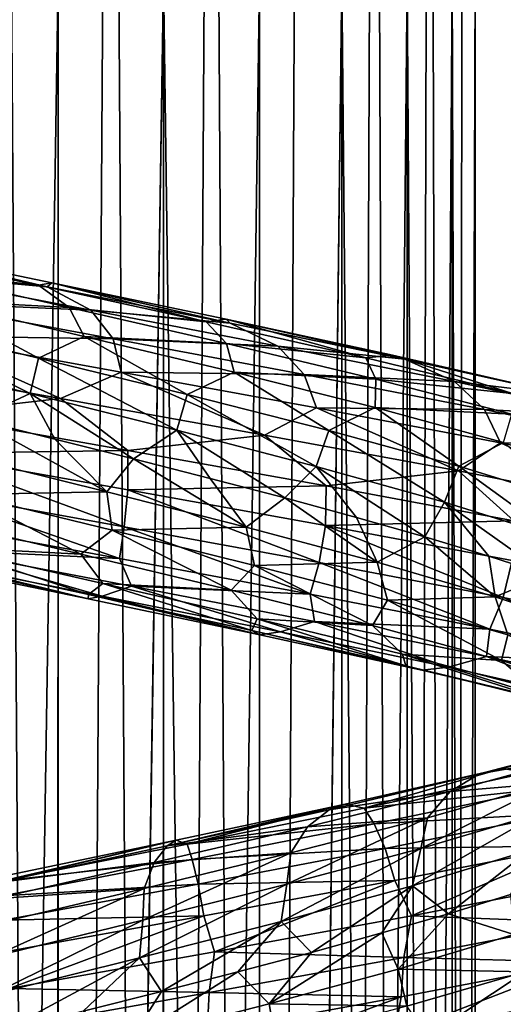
# Model space of a CAD drawing. Header units: metres. Extents: x -109 to 109, y -917 to 389.
# Tile 359 of 656: x 1 to 9, y -605 to -590. Entities that reach past the tile are written whole.
import ezdxf

# ---------------------------------------------------------------- set-up
doc = ezdxf.new("R2010")
doc.units = ezdxf.units.M
doc.layers.add('solid_24503124_XXX_01_SW0001', color=7, linetype='CONTINUOUS')
doc.layers.add('solid_24503124_XXX_01_SW0001_01', color=7, linetype='CONTINUOUS')

msp = doc.modelspace()

# ---------------------------------------------------------------- linework, layer by layer
at = {"layer": 'solid_24503124_XXX_01_SW0001'}
for points in [[(1.767249, -701, -391.68576), (1.767193, -437, -391.68573), (0, -437, -391.5)], [(0, -701, -391.5), (1.767249, -701, -391.68576), (0, -437, -391.5)], [(1.767193, -589, -8.314267), (0, -701, -8.5), (0, -589, -8.5)], [(1.767193, -589, -8.314267), (1.744606, -701, -8.319036), (0, -701, -8.5)], [(1.59354, -593.948486, -16.534739), (-1.390651, -593.353882, -16.562733), (-1.185427, -593.292236, -15.863496)], [(1.453917, -593.924072, -15.113859), (-1.279336, -593.329407, -15.139378), (-0.639688, -593.694824, -14.510353)], [(1.94386, -594.280762, -14.385952), (-0.639688, -593.694824, -14.510353), (-0.276482, -594.163086, -13.950774)], [(1.807439, -595.741943, -18.432751), (-1.516416, -595.147827, -18.468506), (-0.435084, -594.737671, -18.252333)], [(1.807439, -595.741943, -18.432751), (-0.394081, -595.989929, -18.610031), (-1.516416, -595.147827, -18.468506)], [(1.807439, -595.741943, -18.432751), (2.884827, -596.570862, -18.382837), (-0.394081, -595.989929, -18.610031)], [(-0.394081, -595.989929, -18.610031), (2.884827, -596.570862, -18.382837), (-0.372746, -596.623779, -18.500031)], [(2.884827, -596.570862, -18.382837), (2.885079, -597.203796, -18.272747), (-0.372746, -596.623779, -18.500031)], [(2.827421, -597.795349, -17.990017), (-0.383528, -597.215088, -18.211464), (-0.372746, -596.623779, -18.500031)], [(2.753526, -598.305054, -17.554153), (-0.383288, -597.724609, -17.769272), (-0.383528, -597.215088, -18.211464)], [(2.134515, -598.235291, -13.725916), (-0.335632, -597.653503, -13.891794), (-0.063719, -598.124573, -14.450953)], [(2.473768, -598.906189, -16.347363), (-0.458243, -598.324158, -16.532257), (-0.075265, -598.169373, -17.202627)], [(2.252134, -598.951111, -15.657115), (-0.564257, -598.367188, -15.814129), (-0.458243, -598.324158, -16.532257)]]:
    msp.add_3dface(points, dxfattribs=at)
at = {"layer": 'solid_24503124_XXX_01_SW0001_01'}
for points in [[(0, -701, -408.5), (0, -437, -408.5), (1.767193, -437, -408.31427)], [(1.767249, -701, -408.31424), (0, -701, -408.5), (1.767193, -437, -408.31427)], [(3.457262, -701, -392.234863), (3.457402, -437, -392.234924), (1.767193, -437, -391.68573)], [(1.767249, -701, -391.68576), (3.457262, -701, -392.234863), (1.767193, -437, -391.68573)], [(1.767249, -701, -408.31424), (1.767193, -437, -408.31427), (3.457402, -437, -407.765076)], [(3.457262, -701, -407.765137), (1.767249, -701, -408.31424), (3.457402, -437, -407.765076)], [(3.457262, -701, -392.234863), (4.996175, -701, -393.123352), (3.457402, -437, -392.234924)], [(3.457262, -701, -407.765137), (3.457402, -437, -407.765076), (4.996158, -437, -406.876648)], [(4.996175, -701, -406.876648), (3.457262, -701, -407.765137), (4.996158, -437, -406.876648)], [(4.996175, -701, -393.123352), (4.996158, -437, -393.123352), (3.457402, -437, -392.234924)], [(4.996175, -701, -393.123352), (6.316738, -437, -394.312408), (4.996158, -437, -393.123352)], [(4.996175, -701, -406.876648), (4.996158, -437, -406.876648), (6.316738, -437, -405.687592)], [(4.996175, -701, -393.123352), (6.316731, -701, -394.312378), (6.316738, -437, -394.312408)], [(6.316731, -701, -405.687622), (4.996175, -701, -406.876648), (6.316738, -437, -405.687592)], [(6.316731, -701, -394.312378), (7.361216, -701, -395.75), (6.316738, -437, -394.312408)], [(6.316731, -701, -405.687622), (6.316738, -437, -405.687592), (7.361266, -437, -404.249908)], [(7.361216, -701, -404.25), (6.316731, -701, -405.687622), (7.361266, -437, -404.249908)], [(7.361216, -701, -395.75), (7.361266, -437, -395.750092), (6.316738, -437, -394.312408)], [(7.361216, -701, -395.75), (8.083981, -701, -397.373352), (7.361266, -437, -395.750092)], [(7.361216, -701, -404.25), (7.361266, -437, -404.249908), (8.083978, -437, -402.626648)], [(8.083981, -701, -402.626648), (7.361216, -701, -404.25), (8.083978, -437, -402.626648)], [(8.083981, -701, -397.373352), (8.083978, -437, -397.373352), (7.361266, -437, -395.750092)], [(8.083981, -701, -397.373352), (8.453425, -437, -399.111481), (8.083978, -437, -397.373352)], [(8.083981, -701, -402.626648), (8.083978, -437, -402.626648), (8.453425, -437, -400.888519)], [(8.083981, -701, -397.373352), (8.453436, -701, -399.111511), (8.453425, -437, -399.111481)], [(8.453436, -701, -400.888489), (8.083981, -701, -402.626648), (8.453425, -437, -400.888519)], [(8.453436, -701, -400.888489), (8.453425, -437, -400.888519), (8.453425, -437, -399.111481)], [(8.453436, -701, -399.111511), (8.453436, -701, -400.888489), (8.453425, -437, -399.111481)], [(0, -589, 8.5), (0, -701, 8.5), (1.767249, -701, 8.314255)], [(1.767193, -589, 8.314267), (0, -589, 8.5), (1.767249, -701, 8.314255)], [(3.457402, -589, -7.765069), (3.437735, -701, -7.773801), (1.744606, -701, -8.319036)], [(1.767193, -589, -8.314267), (3.457402, -589, -7.765069), (1.744606, -701, -8.319036)], [(3.457402, -589, 7.765069), (1.767193, -589, 8.314267), (1.767249, -701, 8.314255)], [(3.457402, -589, 7.765069), (1.767249, -701, 8.314255), (3.458888, -701, 7.764412)], [(3.457402, -589, -7.765069), (4.980319, -701, -6.888136), (3.437735, -701, -7.773801)], [(3.457402, -589, -7.765069), (4.996158, -589, -6.876657), (4.980319, -701, -6.888136)], [(4.996158, -589, 6.876657), (3.457402, -589, 7.765069), (3.458888, -701, 7.764412)], [(4.996158, -589, 6.876657), (3.458888, -701, 7.764412), (4.999055, -701, 6.874551)], [(6.316738, -589, -5.687599), (6.304805, -701, -5.700828), (4.980319, -701, -6.888136)], [(4.996158, -589, -6.876657), (6.316738, -589, -5.687599), (4.980319, -701, -6.888136)], [(6.316738, -589, 5.687599), (4.996158, -589, 6.876657), (4.999055, -701, 6.874551)], [(6.316738, -589, 5.687599), (4.999055, -701, 6.874551), (6.320303, -701, 5.68364)], [(6.316738, -589, -5.687599), (7.353192, -701, -4.263868), (6.304805, -701, -5.700828)], [(6.316738, -589, -5.687599), (7.361266, -589, -4.249895), (7.353192, -701, -4.263868)], [(7.361266, -589, 4.249895), (6.316738, -589, 5.687599), (6.320303, -701, 5.68364)], [(7.361266, -589, 4.249895), (6.320303, -701, 5.68364), (7.364774, -701, 4.243832)], [(7.361266, -589, -4.249895), (8.079568, -701, -2.640186), (7.353192, -701, -4.263868)], [(7.361266, -589, -4.249895), (8.083978, -589, -2.626658), (8.079568, -701, -2.640186)], [(8.083978, -589, 2.626658), (7.361266, -589, 4.249895), (7.364774, -701, 4.243832)], [(8.083978, -589, 2.626658), (7.364774, -701, 4.243832), (8.086726, -701, 2.618177)], [(8.083978, -589, -2.626658), (8.452125, -701, -0.900884), (8.079568, -701, -2.640186)], [(8.083978, -589, -2.626658), (8.453425, -589, -0.888516), (8.452125, -701, -0.900884)], [(8.453425, -589, 0.888516), (8.083978, -589, 2.626658), (8.086726, -701, 2.618177)], [(8.453425, -589, 0.888516), (8.086726, -701, 2.618177), (8.454546, -701, 0.877868)], [(8.453425, -589, -0.888516), (8.454546, -701, 0.877868), (8.452125, -701, -0.900884)], [(8.453425, -589, -0.888516), (8.453425, -589, 0.888516), (8.454546, -701, 0.877868)], [(-0.767762, -593.737671, -17.259464), (-1.390651, -593.353882, -16.562733), (1.59354, -593.948486, -16.534739)], [(-1.185427, -593.292236, -15.863496), (-1.279336, -593.329407, -15.139378), (1.453917, -593.924072, -15.113859)], [(1.665132, -593.884827, -15.811042), (-1.185427, -593.292236, -15.863496), (1.453917, -593.924072, -15.113859)], [(1.59354, -593.948486, -16.534739), (-1.185427, -593.292236, -15.863496), (1.665132, -593.884827, -15.811042)], [(2.294565, -594.323425, -17.115561), (-0.767762, -593.737671, -17.259464), (1.59354, -593.948486, -16.534739)], [(-0.492473, -594.199829, -17.825417), (-0.767762, -593.737671, -17.259464), (2.294565, -594.323425, -17.115561)], [(1.453917, -593.924072, -15.113859), (-0.639688, -593.694824, -14.510353), (1.94386, -594.280762, -14.385952)], [(1.665132, -593.884827, -15.811042), (1.453917, -593.924072, -15.113859), (4.142395, -594.510437, -14.608404)], [(4.528668, -594.533936, -15.982828), (1.59354, -593.948486, -16.534739), (1.665132, -593.884827, -15.811042)], [(4.46472, -594.468689, -15.260101), (1.665132, -593.884827, -15.811042), (4.142395, -594.510437, -14.608404)], [(4.528668, -594.533936, -15.982828), (1.665132, -593.884827, -15.811042), (4.46472, -594.468689, -15.260101)], [(4.142395, -594.510437, -14.608404), (1.453917, -593.924072, -15.113859), (1.94386, -594.280762, -14.385952)], [(2.294565, -594.323425, -17.115561), (1.59354, -593.948486, -16.534739), (4.528668, -594.533936, -15.982828)], [(-0.276482, -594.163086, -13.950774), (-0.981412, -594.499817, -13.479203), (1.451332, -595.092041, -13.427592)], [(2.649493, -594.781677, -17.627193), (-0.492473, -594.199829, -17.825417), (2.294565, -594.323425, -17.115561)], [(-0.435084, -594.737671, -18.252333), (-0.492473, -594.199829, -17.825417), (2.649493, -594.781677, -17.627193)], [(2.188397, -594.743896, -13.774299), (-0.276482, -594.163086, -13.950774), (1.451332, -595.092041, -13.427592)], [(1.94386, -594.280762, -14.385952), (-0.276482, -594.163086, -13.950774), (2.188397, -594.743896, -13.774299)], [(4.469012, -594.858948, -13.815715), (1.94386, -594.280762, -14.385952), (2.188397, -594.743896, -13.774299)], [(4.142395, -594.510437, -14.608404), (1.94386, -594.280762, -14.385952), (4.469012, -594.858948, -13.815715)], [(5.287936, -594.899963, -16.443069), (2.294565, -594.323425, -17.115561), (4.528668, -594.533936, -15.982828)], [(2.649493, -594.781677, -17.627193), (2.294565, -594.323425, -17.115561), (5.287936, -594.899963, -16.443069)], [(-0.981412, -594.499817, -13.479203), (-1.067198, -595.067688, -13.184034), (1.322596, -595.661621, -13.15133)], [(1.451332, -595.092041, -13.427592), (-0.981412, -594.499817, -13.479203), (1.322596, -595.661621, -13.15133)], [(4.46472, -594.468689, -15.260101), (4.142395, -594.510437, -14.608404), (6.702797, -595.088684, -13.641162)], [(6.702797, -595.088684, -13.641162), (4.142395, -594.510437, -14.608404), (4.469012, -594.858948, -13.815715)], [(7.126958, -595.044189, -14.229851), (4.46472, -594.468689, -15.260101), (6.702797, -595.088684, -13.641162)], [(7.323805, -595.110596, -14.92683), (4.46472, -594.468689, -15.260101), (7.126958, -595.044189, -14.229851)], [(7.323805, -595.110596, -14.92683), (4.528668, -594.533936, -15.982828), (4.46472, -594.468689, -15.260101)], [(5.287936, -594.899963, -16.443069), (4.528668, -594.533936, -15.982828), (7.323805, -595.110596, -14.92683)], [(2.777635, -595.318604, -18.038158), (-0.435084, -594.737671, -18.252333), (2.649493, -594.781677, -17.627193)], [(1.807439, -595.741943, -18.432751), (-0.435084, -594.737671, -18.252333), (2.777635, -595.318604, -18.038158)], [(2.188397, -594.743896, -13.774299), (1.451332, -595.092041, -13.427592), (3.839714, -595.676819, -12.950976)], [(4.588472, -595.317444, -13.176943), (2.188397, -594.743896, -13.774299), (3.839714, -595.676819, -12.950976)], [(4.469012, -594.858948, -13.815715), (2.188397, -594.743896, -13.774299), (4.588472, -595.317444, -13.176943)], [(5.712634, -595.354187, -16.890615), (2.649493, -594.781677, -17.627193), (5.287936, -594.899963, -16.443069)], [(2.777635, -595.318604, -18.038158), (2.649493, -594.781677, -17.627193), (5.712634, -595.354187, -16.890615)], [(6.858869, -595.429688, -12.817475), (4.469012, -594.858948, -13.815715), (4.588472, -595.317444, -13.176943)], [(6.702797, -595.088684, -13.641162), (4.469012, -594.858948, -13.815715), (6.858869, -595.429688, -12.817475)], [(8.121173, -595.46759, -15.263123), (5.287936, -594.899963, -16.443069), (7.323805, -595.110596, -14.92683)], [(5.712634, -595.354187, -16.890615), (5.287936, -594.899963, -16.443069), (8.121173, -595.46759, -15.263123)], [(1.322596, -595.661621, -13.15133), (-1.067198, -595.067688, -13.184034), (0.434043, -596.072571, -13.102905)], [(1.451332, -595.092041, -13.427592), (1.322596, -595.661621, -13.15133), (3.671762, -596.248169, -12.699705)], [(3.839714, -595.676819, -12.950976), (1.451332, -595.092041, -13.427592), (3.671762, -596.248169, -12.699705)], [(7.126958, -595.044189, -14.229851), (6.702797, -595.088684, -13.641162), (9.054768, -595.659363, -12.238039)], [(9.054768, -595.659363, -12.238039), (6.702797, -595.088684, -13.641162), (6.858869, -595.429688, -12.817475)], [(9.568897, -595.611816, -12.748011), (7.126958, -595.044189, -14.229851), (9.054768, -595.659363, -12.238039)], [(9.891253, -595.678955, -13.395057), (7.126958, -595.044189, -14.229851), (9.568897, -595.611816, -12.748011)], [(9.891253, -595.678955, -13.395057), (7.323805, -595.110596, -14.92683), (7.126958, -595.044189, -14.229851)], [(8.121173, -595.46759, -15.263123), (7.323805, -595.110596, -14.92683), (9.891253, -595.678955, -13.395057)], [(5.075709, -596.325928, -17.813894), (1.807439, -595.741943, -18.432751), (2.777635, -595.318604, -18.038158)], [(5.907902, -595.889954, -17.27442), (2.777635, -595.318604, -18.038158), (5.712634, -595.354187, -16.890615)], [(5.075709, -596.325928, -17.813894), (2.777635, -595.318604, -18.038158), (5.907902, -595.889954, -17.27442)], [(4.588472, -595.317444, -13.176943), (3.839714, -595.676819, -12.950976), (6.110113, -596.254395, -12.065765)], [(6.851417, -595.883911, -12.175912), (4.588472, -595.317444, -13.176943), (6.110113, -596.254395, -12.065765)], [(6.858869, -595.429688, -12.817475), (4.588472, -595.317444, -13.176943), (6.851417, -595.883911, -12.175912)], [(8.604321, -595.917603, -15.637546), (5.712634, -595.354187, -16.890615), (8.121173, -595.46759, -15.263123)], [(5.907902, -595.889954, -17.27442), (5.712634, -595.354187, -16.890615), (8.604321, -595.917603, -15.637546)], [(9.040799, -595.993408, -11.41866), (6.858869, -595.429688, -12.817475), (6.851417, -595.883911, -12.175912)], [(9.054768, -595.659363, -12.238039), (6.858869, -595.429688, -12.817475), (9.040799, -595.993408, -11.41866)], [(10.708127, -596.026978, -13.608178), (8.121173, -595.46759, -15.263123), (9.891253, -595.678955, -13.395057)], [(8.604321, -595.917603, -15.637546), (8.121173, -595.46759, -15.263123), (10.708127, -596.026978, -13.608178)], [(1.322596, -595.661621, -13.15133), (0.434043, -596.072571, -13.102905), (1.715337, -596.392334, -12.995318)], [(1.322596, -595.661621, -13.15133), (1.715337, -596.392334, -12.995318), (2.976124, -596.70874, -12.76827)], [(3.671762, -596.248169, -12.699705), (1.322596, -595.661621, -13.15133), (2.976124, -596.70874, -12.76827)], [(5.075709, -596.325928, -17.813894), (2.884827, -596.570862, -18.382837), (1.807439, -595.741943, -18.432751)], [(3.839714, -595.676819, -12.950976), (3.671762, -596.248169, -12.699705), (5.907639, -596.827759, -11.845118)], [(6.110113, -596.254395, -12.065765), (3.839714, -595.676819, -12.950976), (5.907639, -596.827759, -11.845118)], [(8.187225, -596.900146, -16.634081), (5.075709, -596.325928, -17.813894), (5.907902, -595.889954, -17.27442)], [(8.861215, -596.452026, -15.983504), (5.907902, -595.889954, -17.27442), (8.604321, -595.917603, -15.637546)], [(8.187225, -596.900146, -16.634081), (5.907902, -595.889954, -17.27442), (8.861215, -596.452026, -15.983504)], [(6.851417, -595.883911, -12.175912), (6.110113, -596.254395, -12.065765), (8.191915, -596.825317, -10.795764)], [(8.909892, -596.443787, -10.799312), (6.851417, -595.883911, -12.175912), (8.191915, -596.825317, -10.795764)], [(9.040799, -595.993408, -11.41866), (6.851417, -595.883911, -12.175912), (8.909892, -596.443787, -10.799312)], [(11.237899, -596.472656, -13.902982), (8.604321, -595.917603, -15.637546), (10.708127, -596.026978, -13.608178)], [(8.861215, -596.452026, -15.983504), (8.604321, -595.917603, -15.637546), (11.237899, -596.472656, -13.902982)], [(0.434043, -596.072571, -13.102905), (0.240889, -596.663879, -13.1963), (2.550745, -597.236877, -12.948225)], [(1.715337, -596.392334, -12.995318), (0.434043, -596.072571, -13.102905), (2.550745, -597.236877, -12.948225)], [(3.671762, -596.248169, -12.699705), (2.976124, -596.70874, -12.76827), (4.206831, -597.022339, -12.423079)], [(3.671762, -596.248169, -12.699705), (4.206831, -597.022339, -12.423079), (5.40073, -597.334229, -11.961148)], [(5.907639, -596.827759, -11.845118), (3.671762, -596.248169, -12.699705), (5.40073, -597.334229, -11.961148)], [(6.110113, -596.254395, -12.065765), (5.907639, -596.827759, -11.845118), (7.96026, -597.400635, -10.610457)], [(8.191915, -596.825317, -10.795764), (6.110113, -596.254395, -12.065765), (7.96026, -597.400635, -10.610457)], [(2.976124, -596.70874, -12.76827), (1.715337, -596.392334, -12.995318), (2.550745, -597.236877, -12.948225)], [(5.075709, -596.325928, -17.813894), (6.065995, -597.139832, -17.598829), (2.884827, -596.570862, -18.382837)], [(8.187225, -596.900146, -16.634081), (6.065995, -597.139832, -17.598829), (5.075709, -596.325928, -17.813894)], [(2.884827, -596.570862, -18.382837), (6.065995, -597.139832, -17.598829), (2.885079, -597.203796, -18.272747)], [(11.044495, -597.465088, -14.924994), (8.187225, -596.900146, -16.634081), (8.861215, -596.452026, -15.983504)], [(8.909892, -596.443787, -10.799312), (8.191915, -596.825317, -10.795764), (10.022859, -597.390259, -9.182851)], [(11.549365, -597.005615, -14.201604), (8.861215, -596.452026, -15.983504), (11.237899, -596.472656, -13.902982)], [(11.044495, -597.465088, -14.924994), (8.861215, -596.452026, -15.983504), (11.549365, -597.005615, -14.201604)], [(2.827421, -597.795349, -17.990017), (-0.372746, -596.623779, -18.500031), (2.885079, -597.203796, -18.272747)], [(2.550745, -597.236877, -12.948225), (0.240889, -596.663879, -13.1963), (0.281939, -597.276001, -13.46453)], [(2.976124, -596.70874, -12.76827), (2.550745, -597.236877, -12.948225), (4.785365, -597.803101, -12.310205)], [(4.206831, -597.022339, -12.423079), (2.976124, -596.70874, -12.76827), (4.785365, -597.803101, -12.310205)], [(5.907639, -596.827759, -11.845118), (5.40073, -597.334229, -11.961148), (6.551253, -597.645447, -11.385694)], [(5.907639, -596.827759, -11.845118), (6.551253, -597.645447, -11.385694), (7.645721, -597.955688, -10.702665)], [(7.96026, -597.400635, -10.610457), (5.907639, -596.827759, -11.845118), (7.645721, -597.955688, -10.702665)], [(8.187225, -596.900146, -16.634081), (9.075067, -597.701111, -16.276304), (6.065995, -597.139832, -17.598829)], [(8.191915, -596.825317, -10.795764), (7.96026, -597.400635, -10.610457), (9.767996, -597.967651, -9.036638)], [(11.044495, -597.465088, -14.924994), (9.075067, -597.701111, -16.276304), (8.187225, -596.900146, -16.634081)], [(10.022859, -597.390259, -9.182851), (8.191915, -596.825317, -10.795764), (9.767996, -597.967651, -9.036638)], [(5.40073, -597.334229, -11.961148), (4.206831, -597.022339, -12.423079), (4.785365, -597.803101, -12.310205)], [(2.753526, -598.305054, -17.554153), (-0.383528, -597.215088, -18.211464), (2.827421, -597.795349, -17.990017)], [(5.953195, -598.366089, -17.220495), (2.827421, -597.795349, -17.990017), (2.885079, -597.203796, -18.272747)], [(6.065995, -597.139832, -17.598829), (6.056033, -597.774109, -17.489527), (2.885079, -597.203796, -18.272747)], [(5.953195, -598.366089, -17.220495), (2.885079, -597.203796, -18.272747), (6.056033, -597.774109, -17.489527)], [(6.065995, -597.139832, -17.598829), (9.075067, -597.701111, -16.276304), (6.056033, -597.774109, -17.489527)], [(0.281939, -597.276001, -13.46453), (-0.335632, -597.653503, -13.891794), (2.134515, -598.235291, -13.725916)], [(2.550745, -597.236877, -12.948225), (0.281939, -597.276001, -13.46453), (2.636786, -597.848389, -13.205845)], [(2.636786, -597.848389, -13.205845), (0.281939, -597.276001, -13.46453), (2.134515, -598.235291, -13.725916)], [(4.785365, -597.803101, -12.310205), (2.550745, -597.236877, -12.948225), (2.636786, -597.848389, -13.205845)], [(5.40073, -597.334229, -11.961148), (4.785365, -597.803101, -12.310205), (6.880265, -598.362793, -11.299051)], [(6.551253, -597.645447, -11.385694), (5.40073, -597.334229, -11.961148), (6.880265, -598.362793, -11.299051)], [(7.96026, -597.400635, -10.610457), (7.645721, -597.955688, -10.702665), (8.670375, -598.263855, -9.920004)], [(7.96026, -597.400635, -10.610457), (8.670375, -598.263855, -9.920004), (9.612961, -598.569458, -9.046301)], [(9.767996, -597.967651, -9.036638), (7.96026, -597.400635, -10.610457), (9.612961, -598.569458, -9.046301)], [(7.645721, -597.955688, -10.702665), (6.551253, -597.645447, -11.385694), (6.880265, -598.362793, -11.299051)], [(-0.075265, -598.169373, -17.202627), (-0.383288, -597.724609, -17.769272), (2.753526, -598.305054, -17.554153)], [(4.785365, -597.803101, -12.310205), (2.636786, -597.848389, -13.205845), (4.913977, -598.413818, -12.549915)], [(5.80737, -598.876221, -16.803535), (2.753526, -598.305054, -17.554153), (2.827421, -597.795349, -17.990017)], [(5.80737, -598.876221, -16.803535), (2.827421, -597.795349, -17.990017), (5.953195, -598.366089, -17.220495)], [(6.880265, -598.362793, -11.299051), (4.785365, -597.803101, -12.310205), (4.913977, -598.413818, -12.549915)], [(8.900314, -598.927551, -15.920193), (5.953195, -598.366089, -17.220495), (6.056033, -597.774109, -17.489527)], [(9.075067, -597.701111, -16.276304), (9.045359, -598.335083, -16.168053), (6.056033, -597.774109, -17.489527)], [(8.900314, -598.927551, -15.920193), (6.056033, -597.774109, -17.489527), (9.045359, -598.335083, -16.168053)], [(2.636786, -597.848389, -13.205845), (2.134515, -598.235291, -13.725916), (4.540263, -598.809692, -13.138055)], [(4.913977, -598.413818, -12.549915), (2.636786, -597.848389, -13.205845), (4.540263, -598.809692, -13.138055)], [(7.645721, -597.955688, -10.702665), (6.880265, -598.362793, -11.299051), (8.776211, -598.916565, -9.948788)], [(8.670375, -598.263855, -9.920004), (7.645721, -597.955688, -10.702665), (8.776211, -598.916565, -9.948788)], [(-0.063719, -598.124573, -14.450953), (-0.429225, -598.298767, -15.104989), (2.256627, -598.881226, -14.936357)], [(2.48535, -598.702026, -14.23277), (-0.063719, -598.124573, -14.450953), (2.256627, -598.881226, -14.936357)], [(2.134515, -598.235291, -13.725916), (-0.063719, -598.124573, -14.450953), (2.48535, -598.702026, -14.23277)], [(-0.429225, -598.298767, -15.104989), (-0.564257, -598.367188, -15.814129), (2.252134, -598.951111, -15.657115)], [(2.256627, -598.881226, -14.936357), (-0.429225, -598.298767, -15.104989), (2.252134, -598.951111, -15.657115)], [(2.94541, -598.746155, -16.945913), (-0.075265, -598.169373, -17.202627), (2.753526, -598.305054, -17.554153)], [(2.473768, -598.906189, -16.347363), (-0.075265, -598.169373, -17.202627), (2.94541, -598.746155, -16.945913)], [(4.540263, -598.809692, -13.138055), (2.134515, -598.235291, -13.725916), (2.48535, -598.702026, -14.23277)], [(2.94541, -598.746155, -16.945913), (2.753526, -598.305054, -17.554153), (5.80737, -598.876221, -16.803535)], [(9.612961, -598.569458, -9.046301), (8.670375, -598.263855, -9.920004), (8.776211, -598.916565, -9.948788)], [(2.252134, -598.951111, -15.657115), (-0.458243, -598.324158, -16.532257), (2.473768, -598.906189, -16.347363)], [(4.913977, -598.413818, -12.549915), (4.540263, -598.809692, -13.138055), (6.809483, -599.376953, -12.141193)], [(6.880265, -598.362793, -11.299051), (4.913977, -598.413818, -12.549915), (7.047961, -598.972595, -11.514195)], [(7.047961, -598.972595, -11.514195), (4.913977, -598.413818, -12.549915), (6.809483, -599.376953, -12.141193)], [(8.686876, -599.438293, -15.53425), (5.80737, -598.876221, -16.803535), (5.953195, -598.366089, -17.220495)], [(8.686876, -599.438293, -15.53425), (5.953195, -598.366089, -17.220495), (8.900314, -598.927551, -15.920193)], [(8.776211, -598.916565, -9.948788), (6.880265, -598.362793, -11.299051), (7.047961, -598.972595, -11.514195)], [(11.58406, -599.48053, -14.135123), (8.900314, -598.927551, -15.920193), (9.045359, -598.335083, -16.168053)], [(9.612961, -598.569458, -9.046301), (8.776211, -598.916565, -9.948788), (10.414822, -599.465027, -8.295072)], [(2.48535, -598.702026, -14.23277), (2.256627, -598.881226, -14.936357), (4.874249, -599.455688, -14.308327)], [(5.331007, -599.479492, -15.66106), (2.473768, -598.906189, -16.347363), (2.94541, -598.746155, -16.945913)], [(4.960204, -599.271912, -13.581538), (2.48535, -598.702026, -14.23277), (4.874249, -599.455688, -14.308327)], [(4.540263, -598.809692, -13.138055), (2.48535, -598.702026, -14.23277), (4.960204, -599.271912, -13.581538)], [(5.878131, -599.313965, -16.176035), (2.94541, -598.746155, -16.945913), (5.80737, -598.876221, -16.803535)], [(5.331007, -599.479492, -15.66106), (2.94541, -598.746155, -16.945913), (5.878131, -599.313965, -16.176035)], [(2.256627, -598.881226, -14.936357), (2.252134, -598.951111, -15.657115), (5.000181, -599.526611, -15.017358)], [(5.000181, -599.526611, -15.017358), (2.252134, -598.951111, -15.657115), (2.473768, -598.906189, -16.347363)], [(4.874249, -599.455688, -14.308327), (2.256627, -598.881226, -14.936357), (5.000181, -599.526611, -15.017358)], [(5.000181, -599.526611, -15.017358), (2.473768, -598.906189, -16.347363), (5.331007, -599.479492, -15.66106)], [(6.809483, -599.376953, -12.141193), (4.540263, -598.809692, -13.138055), (4.960204, -599.271912, -13.581538)], [(5.878131, -599.313965, -16.176035), (5.80737, -598.876221, -16.803535), (8.686876, -599.438293, -15.53425)], [(8.776211, -598.916565, -9.948788), (7.047961, -598.972595, -11.514195), (8.978456, -599.525391, -10.133404)], [(11.30925, -599.992126, -13.791222), (8.686876, -599.438293, -15.53425), (8.900314, -598.927551, -15.920193)], [(10.414822, -599.465027, -8.295072), (8.776211, -598.916565, -9.948788), (8.978456, -599.525391, -10.133404)], [(11.30925, -599.992126, -13.791222), (8.900314, -598.927551, -15.920193), (11.58406, -599.48053, -14.135123)], [(7.047961, -598.972595, -11.514195), (6.809483, -599.376953, -12.141193), (8.876845, -599.937683, -10.770614)], [(8.978456, -599.525391, -10.133404), (7.047961, -598.972595, -11.514195), (8.876845, -599.937683, -10.770614)], [(4.960204, -599.271912, -13.581538), (4.874249, -599.455688, -14.308327), (7.344866, -600.022339, -13.234509)], [(7.287924, -599.834473, -12.512977), (4.960204, -599.271912, -13.581538), (7.344866, -600.022339, -13.234509)], [(6.809483, -599.376953, -12.141193), (4.960204, -599.271912, -13.581538), (7.287924, -599.834473, -12.512977)], [(8.027535, -600.044312, -14.488283), (5.331007, -599.479492, -15.66106), (5.878131, -599.313965, -16.176035)], [(8.636492, -599.873169, -14.911621), (5.878131, -599.313965, -16.176035), (8.686876, -599.438293, -15.53425)], [(8.027535, -600.044312, -14.488283), (5.878131, -599.313965, -16.176035), (8.636492, -599.873169, -14.911621)], [(8.876845, -599.937683, -10.770614), (6.809483, -599.376953, -12.141193), (7.287924, -599.834473, -12.512977)], [(4.874249, -599.455688, -14.308327), (5.000181, -599.526611, -15.017358), (7.596671, -600.093872, -13.908253)], [(7.344866, -600.022339, -13.234509), (4.874249, -599.455688, -14.308327), (7.596671, -600.093872, -13.908253)], [(7.596671, -600.093872, -13.908253), (5.000181, -599.526611, -15.017358), (5.331007, -599.479492, -15.66106)], [(7.596671, -600.093872, -13.908253), (5.331007, -599.479492, -15.66106), (8.027535, -600.044312, -14.488283)], [(8.636492, -599.873169, -14.911621), (8.686876, -599.438293, -15.53425), (11.30925, -599.992126, -13.791222)], [(8.978456, -599.525391, -10.133404), (8.876845, -599.937683, -10.770614), (10.678127, -600.492554, -9.064879)], [(7.287924, -599.834473, -12.512977), (7.344866, -600.022339, -13.234509), (9.597198, -600.581848, -11.753073)], [(9.402109, -600.390442, -11.064171), (7.287924, -599.834473, -12.512977), (9.597198, -600.581848, -11.753073)], [(8.876845, -599.937683, -10.770614), (7.287924, -599.834473, -12.512977), (9.402109, -600.390442, -11.064171)], [(10.485579, -600.601379, -12.870734), (8.027535, -600.044312, -14.488283), (8.636492, -599.873169, -14.911621)], [(11.141808, -600.4245, -13.196617), (8.636492, -599.873169, -14.911621), (11.30925, -599.992126, -13.791222)], [(10.485579, -600.601379, -12.870734), (8.636492, -599.873169, -14.911621), (11.141808, -600.4245, -13.196617)], [(7.344866, -600.022339, -13.234509), (7.596671, -600.093872, -13.908253), (9.9664, -600.653687, -12.369441)], [(9.597198, -600.581848, -11.753073), (7.344866, -600.022339, -13.234509), (9.9664, -600.653687, -12.369441)], [(9.9664, -600.653687, -12.369441), (7.596671, -600.093872, -13.908253), (8.027535, -600.044312, -14.488283)], [(9.9664, -600.653687, -12.369441), (8.027535, -600.044312, -14.488283), (10.485579, -600.601379, -12.870734)], [(10.678127, -600.492554, -9.064879), (8.876845, -599.937683, -10.770614), (9.402109, -600.390442, -11.064171)], [(11.127056, -601.109131, 12.317015), (10.666177, -601.191895, 11.771815), (8.521656, -601.757263, 13.476601)], [(8.886309, -601.671692, 14.089636), (11.127056, -601.109131, 12.317015), (8.521656, -601.757263, 13.476601)], [(9.303966, -601.735107, 14.670911), (11.127056, -601.109131, 12.317015), (8.886309, -601.671692, 14.089636)], [(8.521656, -601.757263, 13.476601), (10.666177, -601.191895, 11.771815), (10.099018, -601.476624, 11.40104)], [(8.055011, -602.036926, 12.995318), (10.099018, -601.476624, 11.40104), (9.651282, -601.901672, 11.05592)], [(8.521656, -601.757263, 13.476601), (10.099018, -601.476624, 11.40104), (8.055011, -602.036926, 12.995318)], [(8.886309, -601.671692, 14.089636), (8.521656, -601.757263, 13.476601), (6.11288, -602.329712, 14.77958)], [(6.371581, -602.241516, 15.443855), (8.886309, -601.671692, 14.089636), (6.11288, -602.329712, 14.77958)], [(6.11288, -602.329712, 14.77958), (8.521656, -601.757263, 13.476601), (8.055011, -602.036926, 12.995318)], [(6.673939, -602.305359, 16.092384), (8.886309, -601.671692, 14.089636), (6.371581, -602.241516, 15.443855)], [(6.673939, -602.305359, 16.092384), (9.303966, -601.735107, 14.670911), (8.886309, -601.671692, 14.089636)], [(9.547659, -601.992981, 15.307347), (9.303966, -601.735107, 14.670911), (6.673939, -602.305359, 16.092384)], [(9.651282, -601.901672, 11.05592), (9.496871, -602.382446, 10.616671), (7.583686, -602.949097, 12.130018)], [(7.690134, -602.459229, 12.568259), (9.651282, -601.901672, 11.05592), (7.583686, -602.949097, 12.130018)], [(8.055011, -602.036926, 12.995318), (9.651282, -601.901672, 11.05592), (7.690134, -602.459229, 12.568259)], [(5.767192, -602.603882, 14.212072), (8.055011, -602.036926, 12.995318), (7.690134, -602.459229, 12.568259)], [(6.11288, -602.329712, 14.77958), (8.055011, -602.036926, 12.995318), (5.767192, -602.603882, 14.212072)], [(6.836073, -602.556091, 16.747925), (9.547659, -601.992981, 15.307347), (6.673939, -602.305359, 16.092384)], [(9.799903, -602.392273, 15.822309), (9.547659, -601.992981, 15.307347), (6.836073, -602.556091, 16.747925)], [(6.371581, -602.241516, 15.443855), (6.11288, -602.329712, 14.77958), (3.515538, -602.90979, 15.640903)], [(3.661399, -602.819397, 16.338379), (6.371581, -602.241516, 15.443855), (3.515538, -602.90979, 15.640903)], [(3.838084, -602.884033, 17.031694), (6.371581, -602.241516, 15.443855), (3.661399, -602.819397, 16.338379)], [(3.838084, -602.884033, 17.031694), (6.673939, -602.305359, 16.092384), (6.371581, -602.241516, 15.443855)], [(3.515538, -602.90979, 15.640903), (6.11288, -602.329712, 14.77958), (5.767192, -602.603882, 14.212072)], [(6.836073, -602.556091, 16.747925), (6.673939, -602.305359, 16.092384), (3.838084, -602.884033, 17.031694)], [(7.011068, -602.951904, 17.292831), (9.799903, -602.392273, 15.822309), (6.836073, -602.556091, 16.747925)], [(10.021823, -602.906067, 16.20528), (9.799903, -602.392273, 15.822309), (7.011068, -602.951904, 17.292831)], [(9.496871, -602.382446, 10.616671), (9.32686, -602.978516, 10.405313), (7.450388, -603.546997, 11.895475)], [(7.583686, -602.949097, 12.130018), (9.496871, -602.382446, 10.616671), (7.450388, -603.546997, 11.895475)], [(3.918425, -603.127747, 17.697485), (6.836073, -602.556091, 16.747925), (3.838084, -602.884033, 17.031694)], [(7.011068, -602.951904, 17.292831), (6.836073, -602.556091, 16.747925), (3.918425, -603.127747, 17.697485)], [(7.690134, -602.459229, 12.568259), (7.583686, -602.949097, 12.130018), (5.437002, -603.522034, 13.286418)], [(5.499616, -603.02301, 13.7215), (7.690134, -602.459229, 12.568259), (5.437002, -603.522034, 13.286418)], [(5.767192, -602.603882, 14.212072), (7.690134, -602.459229, 12.568259), (5.499616, -603.02301, 13.7215)], [(3.305587, -603.177979, 15.014617), (5.767192, -602.603882, 14.212072), (5.499616, -603.02301, 13.7215)], [(3.515538, -602.90979, 15.640903), (5.767192, -602.603882, 14.212072), (3.305587, -603.177979, 15.014617)], [(3.661399, -602.819397, 16.338379), (3.515538, -602.90979, 15.640903), (0.808697, -603.498169, 16.032391)], [(0.837812, -603.405762, 16.744137), (3.661399, -602.819397, 16.338379), (0.808697, -603.498169, 16.032391)], [(0.882711, -603.471741, 17.458082), (3.661399, -602.819397, 16.338379), (0.837812, -603.405762, 16.744137)], [(0.882711, -603.471741, 17.458082), (3.838084, -602.884033, 17.031694), (3.661399, -602.819397, 16.338379)], [(3.918425, -603.127747, 17.697485), (3.838084, -602.884033, 17.031694), (0.882711, -603.471741, 17.458082)], [(0.808697, -603.498169, 16.032391), (3.515538, -602.90979, 15.640903), (3.305587, -603.177979, 15.014617)], [(5.499616, -603.02301, 13.7215), (5.437002, -603.522034, 13.286418), (3.123755, -604.101746, 14.050681)], [(3.14571, -603.593689, 14.481171), (5.499616, -603.02301, 13.7215), (3.123755, -604.101746, 14.050681)], [(3.305587, -603.177979, 15.014617), (5.499616, -603.02301, 13.7215), (3.14571, -603.593689, 14.481171)], [(4.01297, -603.520325, 18.261024), (7.011068, -602.951904, 17.292831), (3.918425, -603.127747, 17.697485)], [(7.168539, -603.464478, 17.707066), (7.011068, -602.951904, 17.292831), (4.01297, -603.520325, 18.261024)], [(7.583686, -602.949097, 12.130018), (7.450388, -603.546997, 11.895475), (5.343428, -604.121582, 13.034551)], [(5.437002, -603.522034, 13.286418), (7.583686, -602.949097, 12.130018), (5.343428, -604.121582, 13.034551)], [(7.168539, -603.464478, 17.707066), (10.021823, -602.906067, 16.20528), (7.011068, -602.951904, 17.292831)], [(7.432735, -604.029297, 17.908827), (10.021823, -602.906067, 16.20528), (7.168539, -603.464478, 17.707066)], [(7.432735, -604.029297, 17.908827), (10.362661, -603.462097, 16.327677), (10.021823, -602.906067, 16.20528)], [(7.450388, -603.546997, 11.895475), (9.32686, -602.978516, 10.405313), (8.02608, -603.996033, 11.382141)], [(9.32686, -602.978516, 10.405313), (9.017683, -603.690186, 10.568981), (8.02608, -603.996033, 11.382141)], [(0.743415, -603.759827, 15.377509), (3.305587, -603.177979, 15.014617), (3.14571, -603.593689, 14.481171)], [(0.808697, -603.498169, 16.032391), (3.305587, -603.177979, 15.014617), (0.743415, -603.759827, 15.377509)], [(0.881526, -603.708496, 18.125851), (3.918425, -603.127747, 17.697485), (0.882711, -603.471741, 17.458082)], [(4.01297, -603.520325, 18.261024), (3.918425, -603.127747, 17.697485), (0.881526, -603.708496, 18.125851)], [(0.89395, -604.098022, 18.696518), (4.01297, -603.520325, 18.261024), (0.881526, -603.708496, 18.125851)], [(4.101768, -604.031921, 18.69553), (4.01297, -603.520325, 18.261024), (0.89395, -604.098022, 18.696518)], [(5.437002, -603.522034, 13.286418), (5.343428, -604.121582, 13.034551), (3.072015, -604.702881, 13.787788)], [(3.123755, -604.101746, 14.050681), (5.437002, -603.522034, 13.286418), (3.072015, -604.702881, 13.787788)], [(4.101768, -604.031921, 18.69553), (7.168539, -603.464478, 17.707066), (4.01297, -603.520325, 18.261024)], [(4.273818, -604.605835, 18.953136), (7.168539, -603.464478, 17.707066), (4.101768, -604.031921, 18.69553)], [(4.273818, -604.605835, 18.953136), (7.432735, -604.029297, 17.908827), (7.168539, -603.464478, 17.707066)], [(7.432735, -604.029297, 17.908827), (10.223083, -604.137756, 16.547358), (10.362661, -603.462097, 16.327677)], [(0.697459, -604.171631, 14.82366), (3.14571, -603.593689, 14.481171), (0.713883, -604.688782, 14.398065)], [(0.743415, -603.759827, 15.377509), (3.14571, -603.593689, 14.481171), (0.697459, -604.171631, 14.82366)], [(3.14571, -603.593689, 14.481171), (3.123755, -604.101746, 14.050681), (0.713883, -604.688782, 14.398065)], [(5.343428, -604.121582, 13.034551), (7.450388, -603.546997, 11.895475), (5.827571, -604.615784, 12.717702)], [(7.450388, -603.546997, 11.895475), (6.957901, -604.305054, 12.102071), (5.827571, -604.615784, 12.717702)], [(7.450388, -603.546997, 11.895475), (8.02608, -603.996033, 11.382141), (6.957901, -604.305054, 12.102071)], [(8.02608, -603.996033, 11.382141), (9.017683, -603.690186, 10.568981), (9.073941, -604.330261, 10.66243)], [(6.957901, -604.305054, 12.102071), (8.02608, -603.996033, 11.382141), (7.218137, -604.883057, 12.06813)], [(8.02608, -603.996033, 11.382141), (9.073941, -604.330261, 10.66243), (7.218137, -604.883057, 12.06813)], [(3.123755, -604.101746, 14.050681), (3.072015, -604.702881, 13.787788), (0.705139, -605.291382, 14.13066)], [(0.713883, -604.688782, 14.398065), (3.123755, -604.101746, 14.050681), (0.705139, -605.291382, 14.13066)], [(0.911677, -604.608826, 19.139753), (4.101768, -604.031921, 18.69553), (0.89395, -604.098022, 18.696518)], [(0.981955, -605.192383, 19.426416), (4.101768, -604.031921, 18.69553), (0.911677, -604.608826, 19.139753)], [(0.981955, -605.192383, 19.426416), (4.273818, -604.605835, 18.953136), (4.101768, -604.031921, 18.69553)], [(3.072015, -604.702881, 13.787788), (5.343428, -604.121582, 13.034551), (3.427735, -605.240906, 13.608501)], [(5.343428, -604.121582, 13.034551), (4.647741, -604.927673, 13.22117), (3.427735, -605.240906, 13.608501)], [(4.273818, -604.605835, 18.953136), (7.312973, -604.695374, 18.07843), (7.432735, -604.029297, 17.908827)], [(5.343428, -604.121582, 13.034551), (5.827571, -604.615784, 12.717702), (4.647741, -604.927673, 13.22117)], [(7.432735, -604.029297, 17.908827), (7.312973, -604.695374, 18.07843), (10.223083, -604.137756, 16.547358)], [(10.223083, -604.137756, 16.547358), (7.312973, -604.695374, 18.07843), (10.159482, -604.773193, 16.481651)], [(6.957901, -604.305054, 12.102071), (7.218137, -604.883057, 12.06813), (5.153721, -605.441711, 13.13981)], [(5.827571, -604.615784, 12.717702), (6.957901, -604.305054, 12.102071), (5.153721, -605.441711, 13.13981)], [(7.218137, -604.883057, 12.06813), (9.073941, -604.330261, 10.66243), (9.253463, -604.927368, 10.887469)], [(0.981955, -605.192383, 19.426416), (4.190334, -605.261292, 19.085058), (4.273818, -604.605835, 18.953136)], [(4.273818, -604.605835, 18.953136), (4.190334, -605.261292, 19.085058), (7.312973, -604.695374, 18.07843)], [(4.647741, -604.927673, 13.22117), (5.827571, -604.615784, 12.717702), (5.153721, -605.441711, 13.13981)], [(0.705139, -605.291382, 14.13066), (3.072015, -604.702881, 13.787788), (0.889032, -605.87793, 14.031953)], [(3.072015, -604.702881, 13.787788), (2.171715, -605.557495, 13.879675), (0.889032, -605.87793, 14.031953)], [(3.072015, -604.702881, 13.787788), (3.427735, -605.240906, 13.608501), (2.171715, -605.557495, 13.879675)], [(7.312973, -604.695374, 18.07843), (4.190334, -605.261292, 19.085058), (7.267148, -605.330627, 18.004509)], [(7.16265, -605.933716, 17.757397), (10.159482, -604.773193, 16.481651), (7.267148, -605.330627, 18.004509)], [(7.16265, -605.933716, 17.757397), (10.012969, -605.375793, 16.255926), (10.159482, -604.773193, 16.481651)], [(7.312973, -604.695374, 18.07843), (7.267148, -605.330627, 18.004509), (10.159482, -604.773193, 16.481651)], [(4.647741, -604.927673, 13.22117), (5.153721, -605.441711, 13.13981), (2.9381, -606.006836, 13.841444)], [(3.427735, -605.240906, 13.608501), (4.647741, -604.927673, 13.22117), (2.9381, -606.006836, 13.841444)], [(5.153721, -605.441711, 13.13981), (7.218137, -604.883057, 12.06813), (7.360137, -605.479248, 12.319571)], [(7.218137, -604.883057, 12.06813), (9.253463, -604.927368, 10.887469), (7.360137, -605.479248, 12.319571)], [(7.360137, -605.479248, 12.319571), (9.253463, -604.927368, 10.887469), (7.702069, -605.960632, 12.625885)], [(9.253463, -604.927368, 10.887469), (9.665563, -605.402405, 11.109157), (7.702069, -605.960632, 12.625885)], [(0.981955, -605.192383, 19.426416), (0.922089, -605.840393, 19.539713), (4.190334, -605.261292, 19.085058)], [(4.190334, -605.261292, 19.085058), (0.922089, -605.840393, 19.539713), (4.156809, -605.897156, 19.002501)], [(2.171715, -605.557495, 13.879675), (3.427735, -605.240906, 13.608501), (2.9381, -606.006836, 13.841444)], [(4.190334, -605.261292, 19.085058), (4.156809, -605.897156, 19.002501), (7.267148, -605.330627, 18.004509)], [(4.097352, -606.500732, 18.741476), (7.267148, -605.330627, 18.004509), (4.156809, -605.897156, 19.002501)], [(4.097352, -606.500732, 18.741476), (7.16265, -605.933716, 17.757397), (7.267148, -605.330627, 18.004509)], [(6.997316, -606.459167, 17.366089), (10.012969, -605.375793, 16.255926), (7.16265, -605.933716, 17.757397)], [(6.997316, -606.459167, 17.366089), (9.781614, -605.900513, 15.898847), (10.012969, -605.375793, 16.255926)], [(7.702069, -605.960632, 12.625885), (9.665563, -605.402405, 11.109157), (9.990739, -605.807739, 11.582491)], [(2.9381, -606.006836, 13.841444), (5.153721, -605.441711, 13.13981), (5.254435, -606.037048, 13.411197)], [(5.153721, -605.441711, 13.13981), (7.360137, -605.479248, 12.319571), (5.254435, -606.037048, 13.411197)]]:
    msp.add_3dface(points, dxfattribs=at)

doc.saveas('drawing.dxf')
